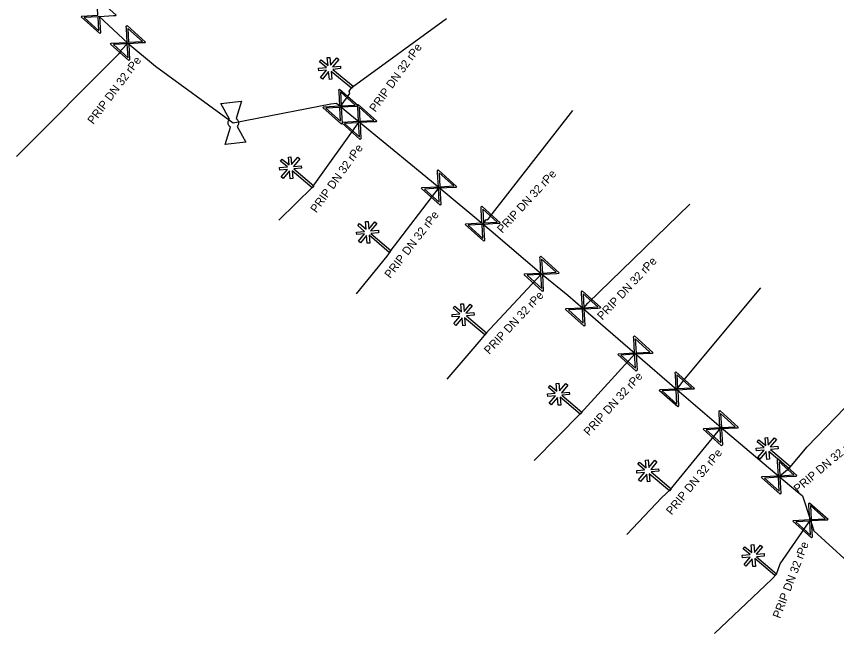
# Model space of a CAD drawing. Extents: x -643544 to -637295, y -1119190 to -1111715.
# Drawn here: x -640906.4 to -640856.98, y -1114761.04 to -1114723.83 of the extents above; entities that cross this region are included whole.
import ezdxf

# ---------------------------------------------------------------- set-up
doc = ezdxf.new("R2010")
doc.units = 0
for name, color, linetype in [('Default', 7, 'Continuous'), ('VP Lomový bod', 7, 'Continuous'), ('VP Popis přípojky', 7, 'Continuous'), ('VP Přípojka', 7, 'Continuous'), ('VP Změna materiálu', 7, 'Continuous'), ('VP Řad', 7, 'Continuous'), ('VP Šoupě', 7, 'Continuous')]:
    doc.layers.add(name, color=color, linetype=linetype)

msp = doc.modelspace()

# ---------------------------------------------------------------- linework, layer by layer
at = {"layer": 'Default'}
for points in [[(-640893.508, -1114730.509), (-640893.55, -1114730.48), (-640893.582, -1114730.436), (-640893.632, -1114730.366), (-640893.641, -1114730.285), (-640893.65, -1114730.203), (-640893.616, -1114730.126), (-640893.595, -1114730.076), (-640893.559, -1114730.037)], [(-640893.154, -1114729.992), (-640893.11, -1114730.022), (-640893.078, -1114730.066), (-640893.028, -1114730.134), (-640893.019, -1114730.216), (-640893.01, -1114730.297), (-640893.044, -1114730.377), (-640893.065, -1114730.426), (-640893.101, -1114730.464)]]:
    msp.add_open_spline(points, degree=3, dxfattribs=at)
at = {"layer": 'VP Lomový bod'}
for points in [[(-640893.559, -1114730.037), (-640894.089, -1114729.077), (-640892.847, -1114728.939), (-640893.154, -1114729.992)], [(-640892.571, -1114731.423), (-640893.813, -1114731.561), (-640893.508, -1114730.509)], [(-640893.101, -1114730.464), (-640892.571, -1114731.423)]]:
    msp.add_lwpolyline(points, dxfattribs=at)
at = {"layer": 'VP Přípojka'}
for points in [[(-640886.16, -1114728.1), (-640880.482, -1114723.954)], [(-640900.2, -1114726.06), (-640900.11, -1114725.94), (-640900.09, -1114725.87), (-640899.68, -1114725.44)], [(-640900.2, -1114726.06), (-640906.402, -1114732.277)], [(-640886.87, -1114729.27), (-640886.31, -1114728.49), (-640886.35, -1114728.34), (-640886.25, -1114728.2), (-640886.16, -1114728.1)], [(-640877.96, -1114736.03), (-640877.71, -1114735.717), (-640872.871, -1114729.503)], [(-640888.53, -1114734.11), (-640888.52, -1114734.07), (-640885.741, -1114730.196)], [(-640888.53, -1114734.11), (-640890.581, -1114736.126)], [(-640883.88, -1114738), (-640880.93, -1114734.15)], [(-640871.96, -1114741.13), (-640865.812, -1114735.152)], [(-640878.3, -1114736.33), (-640878.07, -1114736.08), (-640878.05, -1114736.09), (-640877.96, -1114736.03)], [(-640883.88, -1114738), (-640884.082, -1114738.289), (-640885.929, -1114740.564)], [(-640878.13, -1114742.97), (-640874.75, -1114739.35)], [(-640866.18, -1114745.76), (-640861.542, -1114740.199)], [(-640872.25, -1114741.44), (-640871.96, -1114741.13)], [(-640878.13, -1114742.97), (-640878.422, -1114743.309), (-640880.459, -1114745.711)], [(-640872.38, -1114747.76), (-640869.104, -1114744.159)], [(-640859.8, -1114751.03), (-640858.754, -1114749.779), (-640854.218, -1114745.07)], [(-640866.6, -1114746.32), (-640866.18, -1114745.76)], [(-640872.38, -1114747.76), (-640875.194, -1114750.611)], [(-640867, -1114752.38), (-640863.932, -1114748.626)], [(-640860.44, -1114751.57), (-640859.8, -1114751.03)], [(-640867, -1114752.38), (-640867.512, -1114752.843), (-640869.612, -1114755.063)], [(-640860.603, -1114757.45), (-640860.37, -1114756.84), (-640858.66, -1114754.36), (-640858.55, -1114754.21)], [(-640860.603, -1114757.45), (-640860.882, -1114757.752), (-640864.33, -1114761.042)]]:
    msp.add_lwpolyline(points, dxfattribs=at)
at = {"layer": 'VP Změna materiálu'}
for points in [[(-640887.718, -1114726.908), (-640888.133, -1114726.563), (-640888.034, -1114726.443), (-640887.622, -1114726.784), (-640887.667, -1114726.318), (-640887.511, -1114726.304), (-640887.467, -1114726.767), (-640887.099, -1114726.323), (-640886.979, -1114726.423), (-640887.353, -1114726.874), (-640886.881, -1114726.829), (-640886.866, -1114726.984), (-640887.328, -1114727.028), (-640886.109, -1114728.038), (-640886.208, -1114728.158), (-640887.431, -1114727.145), (-640887.386, -1114727.615), (-640887.542, -1114727.629), (-640887.587, -1114727.157), (-640887.96, -1114727.607), (-640888.08, -1114727.508), (-640887.714, -1114727.065), (-640888.175, -1114727.107), (-640888.19, -1114726.953), (-640887.718, -1114726.908)], [(-640890.071, -1114732.901), (-640890.483, -1114732.553), (-640890.382, -1114732.433), (-640889.974, -1114732.779), (-640890.014, -1114732.312), (-640889.858, -1114732.3), (-640889.819, -1114732.763), (-640889.446, -1114732.324), (-640889.327, -1114732.425), (-640889.706, -1114732.872), (-640889.234, -1114732.832), (-640889.221, -1114732.987), (-640889.683, -1114733.026), (-640888.475, -1114734.049), (-640888.576, -1114734.168), (-640889.787, -1114733.142), (-640889.748, -1114733.612), (-640889.903, -1114733.624), (-640889.943, -1114733.152), (-640890.321, -1114733.598), (-640890.44, -1114733.497), (-640890.069, -1114733.059), (-640890.531, -1114733.096), (-640890.544, -1114732.941), (-640890.071, -1114732.901)], [(-640885.425, -1114736.791), (-640885.836, -1114736.442), (-640885.736, -1114736.323), (-640885.328, -1114736.668), (-640885.367, -1114736.201), (-640885.211, -1114736.189), (-640885.172, -1114736.653), (-640884.8, -1114736.213), (-640884.68, -1114736.314), (-640885.059, -1114736.761), (-640884.587, -1114736.721), (-640884.574, -1114736.876), (-640885.036, -1114736.915), (-640883.828, -1114737.939), (-640883.929, -1114738.058), (-640885.141, -1114737.031), (-640885.101, -1114737.502), (-640885.257, -1114737.514), (-640885.297, -1114737.042), (-640885.675, -1114737.488), (-640885.794, -1114737.387), (-640885.422, -1114736.948), (-640885.884, -1114736.985), (-640885.897, -1114736.831), (-640885.425, -1114736.791)], [(-640879.675, -1114741.761), (-640880.086, -1114741.412), (-640879.986, -1114741.293), (-640879.578, -1114741.638), (-640879.617, -1114741.171), (-640879.461, -1114741.159), (-640879.422, -1114741.623), (-640879.05, -1114741.183), (-640878.93, -1114741.284), (-640879.309, -1114741.731), (-640878.837, -1114741.691), (-640878.824, -1114741.846), (-640879.286, -1114741.885), (-640878.078, -1114742.909), (-640878.179, -1114743.028), (-640879.391, -1114742.001), (-640879.351, -1114742.472), (-640879.507, -1114742.484), (-640879.547, -1114742.012), (-640879.925, -1114742.458), (-640880.044, -1114742.357), (-640879.672, -1114741.918), (-640880.134, -1114741.955), (-640880.147, -1114741.801), (-640879.675, -1114741.761)], [(-640873.925, -1114746.551), (-640874.336, -1114746.202), (-640874.236, -1114746.083), (-640873.828, -1114746.428), (-640873.867, -1114745.961), (-640873.711, -1114745.949), (-640873.672, -1114746.413), (-640873.3, -1114745.973), (-640873.18, -1114746.074), (-640873.559, -1114746.521), (-640873.087, -1114746.481), (-640873.074, -1114746.636), (-640873.536, -1114746.675), (-640872.328, -1114747.699), (-640872.429, -1114747.818), (-640873.641, -1114746.791), (-640873.601, -1114747.262), (-640873.757, -1114747.274), (-640873.797, -1114746.802), (-640874.175, -1114747.248), (-640874.294, -1114747.147), (-640873.922, -1114746.708), (-640874.384, -1114746.745), (-640874.397, -1114746.591), (-640873.925, -1114746.551)], [(-640861.345, -1114749.821), (-640861.756, -1114749.472), (-640861.656, -1114749.353), (-640861.248, -1114749.698), (-640861.287, -1114749.231), (-640861.131, -1114749.219), (-640861.092, -1114749.683), (-640860.72, -1114749.243), (-640860.6, -1114749.344), (-640860.979, -1114749.791), (-640860.507, -1114749.751), (-640860.494, -1114749.906), (-640860.956, -1114749.945), (-640859.748, -1114750.969), (-640859.849, -1114751.088), (-640861.061, -1114750.061), (-640861.021, -1114750.532), (-640861.177, -1114750.544), (-640861.217, -1114750.072), (-640861.595, -1114750.518), (-640861.714, -1114750.417), (-640861.342, -1114749.978), (-640861.804, -1114750.015), (-640861.817, -1114749.861), (-640861.345, -1114749.821)], [(-640868.545, -1114751.171), (-640868.956, -1114750.822), (-640868.856, -1114750.703), (-640868.448, -1114751.048), (-640868.487, -1114750.581), (-640868.331, -1114750.569), (-640868.292, -1114751.033), (-640867.92, -1114750.593), (-640867.8, -1114750.694), (-640868.179, -1114751.141), (-640867.707, -1114751.101), (-640867.694, -1114751.256), (-640868.156, -1114751.295), (-640866.948, -1114752.319), (-640867.049, -1114752.438), (-640868.261, -1114751.411), (-640868.221, -1114751.882), (-640868.377, -1114751.894), (-640868.417, -1114751.422), (-640868.795, -1114751.868), (-640868.914, -1114751.767), (-640868.542, -1114751.328), (-640869.004, -1114751.365), (-640869.017, -1114751.211), (-640868.545, -1114751.171)], [(-640862.185, -1114756.281), (-640862.596, -1114755.932), (-640862.496, -1114755.813), (-640862.088, -1114756.158), (-640862.127, -1114755.691), (-640861.971, -1114755.679), (-640861.932, -1114756.143), (-640861.56, -1114755.703), (-640861.44, -1114755.804), (-640861.819, -1114756.251), (-640861.347, -1114756.211), (-640861.334, -1114756.366), (-640861.796, -1114756.405), (-640860.588, -1114757.429), (-640860.689, -1114757.548), (-640861.901, -1114756.521), (-640861.861, -1114756.992), (-640862.017, -1114757.004), (-640862.057, -1114756.532), (-640862.435, -1114756.978), (-640862.554, -1114756.877), (-640862.182, -1114756.438), (-640862.644, -1114756.475), (-640862.657, -1114756.321), (-640862.185, -1114756.281)]]:
    msp.add_lwpolyline(points, dxfattribs=at)
at = {"layer": 'VP Řad'}
msp.add_lwpolyline([(-640901.44, -1114723.81), (-640899.68, -1114725.44), (-640898.01, -1114726.84), (-640893.33, -1114730.25), (-640887.46, -1114729.11), (-640887.12, -1114729.06), (-640886.872, -1114729.265), (-640885.741, -1114730.196), (-640882.42, -1114732.93), (-640880.93, -1114734.15), (-640878.3, -1114736.33), (-640877.79, -1114736.77), (-640874.75, -1114739.35), (-640873.17, -1114740.63), (-640872.25, -1114741.44), (-640869.104, -1114744.159), (-640866.6, -1114746.32), (-640863.932, -1114748.626), (-640860.44, -1114751.57), (-640859.46, -1114752.39), (-640859.02, -1114752.74), (-640858.55, -1114754.21), (-640858.35, -1114754.85), (-640855.4, -1114757.53)], dxfattribs=at)
at = {"layer": 'VP Šoupě'}
for points in [[(-640901.497, -1114722.751), (-640900.381, -1114723.753), (-640900.425, -1114723.802), (-640900.553, -1114723.804), (-640901.392, -1114723.851), (-640901.339, -1114724.82), (-640901.383, -1114724.869), (-640902.499, -1114723.867), (-640902.455, -1114723.818), (-640901.485, -1114723.768), (-640901.531, -1114722.929), (-640901.541, -1114722.8), (-640901.497, -1114722.751)], [(-640901.433, -1114724.698), (-640901.48, -1114723.856), (-640902.32, -1114723.902), (-640901.433, -1114724.698)], [(-640899.737, -1114724.381), (-640898.621, -1114725.383), (-640898.665, -1114725.432), (-640898.793, -1114725.434), (-640899.632, -1114725.481), (-640899.579, -1114726.45), (-640899.623, -1114726.499), (-640900.739, -1114725.497), (-640900.695, -1114725.448), (-640899.725, -1114725.398), (-640899.771, -1114724.559), (-640899.781, -1114724.43), (-640899.737, -1114724.381)], [(-640899.683, -1114724.556), (-640899.637, -1114725.393), (-640898.801, -1114725.347), (-640899.683, -1114724.556)], [(-640899.673, -1114726.328), (-640899.72, -1114725.486), (-640900.56, -1114725.532), (-640899.673, -1114726.328)], [(-640886.927, -1114728.211), (-640885.811, -1114729.213), (-640885.855, -1114729.262), (-640885.983, -1114729.264), (-640886.822, -1114729.311), (-640886.769, -1114730.28), (-640886.813, -1114730.329), (-640887.929, -1114729.327), (-640887.885, -1114729.278), (-640886.915, -1114729.228), (-640886.961, -1114728.389), (-640886.971, -1114728.26), (-640886.927, -1114728.211)], [(-640886.873, -1114728.386), (-640886.827, -1114729.223), (-640885.991, -1114729.177), (-640886.873, -1114728.386)], [(-640886.863, -1114730.158), (-640886.91, -1114729.316), (-640887.75, -1114729.362), (-640886.863, -1114730.158)], [(-640885.798, -1114729.137), (-640884.682, -1114730.139), (-640884.726, -1114730.188), (-640884.854, -1114730.19), (-640885.693, -1114730.237), (-640885.64, -1114731.206), (-640885.684, -1114731.255), (-640886.8, -1114730.253), (-640886.756, -1114730.204), (-640885.786, -1114730.154), (-640885.832, -1114729.315), (-640885.842, -1114729.186), (-640885.798, -1114729.137)], [(-640885.744, -1114729.312), (-640885.698, -1114730.149), (-640884.862, -1114730.103), (-640885.744, -1114729.312)], [(-640885.734, -1114731.084), (-640885.781, -1114730.242), (-640886.621, -1114730.288), (-640885.734, -1114731.084)], [(-640880.987, -1114733.091), (-640879.871, -1114734.093), (-640879.915, -1114734.142), (-640880.043, -1114734.144), (-640880.882, -1114734.191), (-640880.829, -1114735.16), (-640880.873, -1114735.209), (-640881.989, -1114734.207), (-640881.945, -1114734.158), (-640880.975, -1114734.108), (-640881.021, -1114733.269), (-640881.031, -1114733.14), (-640880.987, -1114733.091)], [(-640880.933, -1114733.266), (-640880.887, -1114734.103), (-640880.051, -1114734.057), (-640880.933, -1114733.266)], [(-640880.923, -1114735.038), (-640880.97, -1114734.196), (-640881.81, -1114734.242), (-640880.923, -1114735.038)], [(-640878.357, -1114735.271), (-640877.241, -1114736.273), (-640877.285, -1114736.322), (-640877.413, -1114736.324), (-640878.252, -1114736.371), (-640878.199, -1114737.34), (-640878.243, -1114737.389), (-640879.359, -1114736.387), (-640879.315, -1114736.338), (-640878.345, -1114736.288), (-640878.391, -1114735.449), (-640878.401, -1114735.32), (-640878.357, -1114735.271)], [(-640878.303, -1114735.446), (-640878.257, -1114736.283), (-640877.421, -1114736.237), (-640878.303, -1114735.446)], [(-640878.293, -1114737.218), (-640878.34, -1114736.376), (-640879.18, -1114736.422), (-640878.293, -1114737.218)], [(-640874.807, -1114738.291), (-640873.691, -1114739.293), (-640873.735, -1114739.342), (-640873.863, -1114739.344), (-640874.702, -1114739.391), (-640874.649, -1114740.36), (-640874.693, -1114740.409), (-640875.809, -1114739.407), (-640875.765, -1114739.358), (-640874.795, -1114739.308), (-640874.841, -1114738.469), (-640874.851, -1114738.34), (-640874.807, -1114738.291)], [(-640874.753, -1114738.466), (-640874.707, -1114739.303), (-640873.871, -1114739.257), (-640874.753, -1114738.466)], [(-640874.743, -1114740.238), (-640874.79, -1114739.396), (-640875.63, -1114739.442), (-640874.743, -1114740.238)], [(-640872.307, -1114740.381), (-640871.191, -1114741.383), (-640871.235, -1114741.432), (-640871.363, -1114741.434), (-640872.202, -1114741.481), (-640872.149, -1114742.45), (-640872.193, -1114742.499), (-640873.309, -1114741.497), (-640873.265, -1114741.448), (-640872.295, -1114741.398), (-640872.341, -1114740.559), (-640872.351, -1114740.43), (-640872.307, -1114740.381)], [(-640872.253, -1114740.556), (-640872.207, -1114741.393), (-640871.371, -1114741.347), (-640872.253, -1114740.556)], [(-640872.243, -1114742.328), (-640872.29, -1114741.486), (-640873.13, -1114741.532), (-640872.243, -1114742.328)], [(-640869.161, -1114743.1), (-640868.045, -1114744.102), (-640868.089, -1114744.151), (-640868.217, -1114744.153), (-640869.056, -1114744.2), (-640869.003, -1114745.169), (-640869.047, -1114745.218), (-640870.163, -1114744.216), (-640870.119, -1114744.167), (-640869.149, -1114744.117), (-640869.195, -1114743.278), (-640869.205, -1114743.149), (-640869.161, -1114743.1)], [(-640869.107, -1114743.275), (-640869.061, -1114744.112), (-640868.225, -1114744.066), (-640869.107, -1114743.275)], [(-640869.097, -1114745.047), (-640869.144, -1114744.205), (-640869.984, -1114744.251), (-640869.097, -1114745.047)], [(-640866.657, -1114745.261), (-640865.541, -1114746.263), (-640865.585, -1114746.312), (-640865.713, -1114746.314), (-640866.552, -1114746.361), (-640866.499, -1114747.33), (-640866.543, -1114747.379), (-640867.659, -1114746.377), (-640867.615, -1114746.328), (-640866.645, -1114746.278), (-640866.691, -1114745.439), (-640866.701, -1114745.31), (-640866.657, -1114745.261)], [(-640866.603, -1114745.436), (-640866.557, -1114746.273), (-640865.721, -1114746.227), (-640866.603, -1114745.436)], [(-640866.593, -1114747.208), (-640866.64, -1114746.366), (-640867.48, -1114746.412), (-640866.593, -1114747.208)], [(-640864.017, -1114747.601), (-640862.901, -1114748.603), (-640862.945, -1114748.652), (-640863.073, -1114748.654), (-640863.912, -1114748.701), (-640863.859, -1114749.67), (-640863.903, -1114749.719), (-640865.019, -1114748.717), (-640864.975, -1114748.668), (-640864.005, -1114748.618), (-640864.051, -1114747.779), (-640864.061, -1114747.65), (-640864.017, -1114747.601)], [(-640863.963, -1114747.776), (-640863.917, -1114748.613), (-640863.081, -1114748.567), (-640863.963, -1114747.776)], [(-640863.953, -1114749.548), (-640864, -1114748.706), (-640864.84, -1114748.752), (-640863.953, -1114749.548)], [(-640860.497, -1114750.511), (-640859.381, -1114751.513), (-640859.425, -1114751.562), (-640859.553, -1114751.564), (-640860.392, -1114751.611), (-640860.339, -1114752.58), (-640860.383, -1114752.629), (-640861.499, -1114751.627), (-640861.455, -1114751.578), (-640860.485, -1114751.528), (-640860.531, -1114750.689), (-640860.541, -1114750.56), (-640860.497, -1114750.511)], [(-640860.443, -1114750.686), (-640860.397, -1114751.523), (-640859.561, -1114751.477), (-640860.443, -1114750.686)], [(-640860.433, -1114752.458), (-640860.48, -1114751.616), (-640861.32, -1114751.662), (-640860.433, -1114752.458)], [(-640858.607, -1114753.151), (-640857.491, -1114754.153), (-640857.535, -1114754.202), (-640857.663, -1114754.204), (-640858.502, -1114754.251), (-640858.449, -1114755.22), (-640858.493, -1114755.269), (-640859.609, -1114754.267), (-640859.565, -1114754.218), (-640858.595, -1114754.168), (-640858.641, -1114753.329), (-640858.651, -1114753.2), (-640858.607, -1114753.151)], [(-640858.553, -1114753.326), (-640858.507, -1114754.163), (-640857.671, -1114754.117), (-640858.553, -1114753.326)], [(-640858.543, -1114755.098), (-640858.59, -1114754.256), (-640859.43, -1114754.302), (-640858.543, -1114755.098)]]:
    msp.add_lwpolyline(points, dxfattribs=at)

# ---------------------------------------------------------------- texts
at = {"layer": 'VP Popis přípojky'}
for rotation, p in [(54.3236, (-640884.772, -1114729.637)), (53.1301, (-640901.768, -1114730.376)), (54.3464, (-640888.325, -1114735.715)), (47.3859, (-640877.12, -1114736.939)), (52.5394, (-640883.872, -1114739.665)), (46.9092, (-640871.094, -1114742.173)), (46.9637, (-640877.911, -1114744.241)), (47.7057, (-640871.899, -1114749.153)), (40.156, (-640859.299, -1114752.581)), (50.7422, (-640866.915, -1114753.927)), (69.0698, (-640860.382, -1114760.162))]:
    msp.add_text('PRIP DN 32 rPe', height=0.5, rotation=rotation, dxfattribs=at).set_placement(p)

doc.saveas('drawing.dxf')
